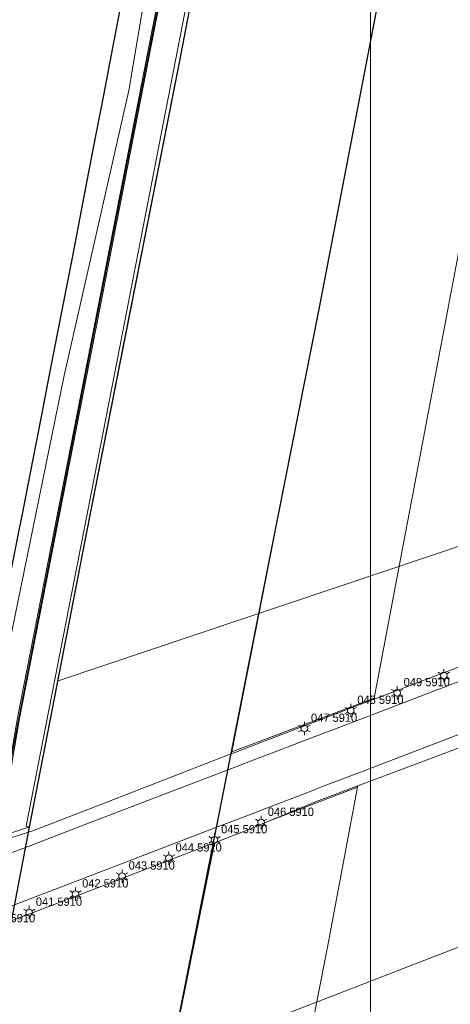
# Model space of a CAD drawing. Header units: metres. Extents: x 102313 to 104557, y 415820 to 422103.
# Tile 843 of 865: x 103868 to 103907, y 419710 to 419799. Entities that reach past the tile are written whole.
import ezdxf

# ---------------------------------------------------------------- set-up
doc = ezdxf.new("R2010")
doc.units = ezdxf.units.M
doc.header["$MEASUREMENT"] = 0
doc.linetypes.add('DGN Style 3', pattern=[169.460776, 121.043411, -48.417365])
for name, color, linetype, lineweight in [('00-Beschermingszone binnenzijde', 41, 'Continuous', 0), ('00-Coordinaten', 7, 'Continuous', 0), ('Berm', 92, 'Continuous', 0), ('Geluidsscherm', 7, 'Continuous', 0), ('Muur', 12, 'Continuous', 0), ('N-WE-VH-KANTVERHARDING-GD', 6, 'Continuous', 30), ('openbare verlichtingsobj  label', 2, 'Continuous', 0), ('openbare verlichtingsobject', 2, 'Continuous', 0), ('Rijbaan', 7, 'Continuous', 0), ('Terrein_onbegroeid', 94, 'Continuous', 0), ('Wegdeel', 254, 'Continuous', 0)]:
    doc.layers.add(name, color=color, linetype=linetype, lineweight=lineweight)
doc.styles.add('Style-WORKING', font='WORKING.shx')

# ---------------------------------------------------------------- blocks, each defined once
blk = doc.blocks.new('135')
at = {"layer": 'openbare verlichtingsobject'}
for p, q in [((-0.52, 0.3), (-0.26, 0.15)), ((0, 0.3), (0, 0.6)), ((0.26, 0.15), (0.52, 0.3)), ((-0.52, -0.3), (-0.26, -0.15)), ((0, -0.6), (0, -0.3)), ((0.26, -0.15), (0.52, -0.3))]:
    blk.add_line(p, q, dxfattribs=at)
blk.add_circle((0, 0), 0.3, dxfattribs=at)

msp = doc.modelspace()

# ---------------------------------------------------------------- linework, layer by layer
at = {"layer": '00-Beschermingszone binnenzijde', "linetype": 'DGN Style 3', "flags": 128}
for points in [[(103081.377, 419449.218), (103087.193, 419450.14), (103107.104, 419453.297), (103177.88, 419465.088), (103177.955, 419465.1), (103266.054, 419479.436), (103332.029, 419506.263), (103341.329, 419510.167), (103419.22, 419542.869), (103478.818, 419567.07), (103510.778, 419580.047), (103574.219, 419606.241), (103574.332, 419606.287), (103626.621, 419627.05), (103677.746, 419647.979), (103697.412, 419656.029), (103747.545, 419678.654), (103760.528, 419689.492), (103767.665, 419694.172), (103799.308, 419711.469), (103800.055, 419711.857), (103800.334, 419711.992), (103823.339, 419722.897), (103964.454, 419770.371), (103968.423, 419772.245), (103977.509, 419776.109), (103997.059, 419784.271), (103999.099, 419785.258)], [(103999.904, 419749.236), (103945.564, 419729.618), (103865.475, 419698.605), (103856.373, 419694.29), (103817.988, 419676.094), (103809.425, 419671.414), (103801.965, 419667.336), (103785.858, 419658.531), (103771.079, 419646.195), (103770.438, 419645.682), (103769.374, 419644.92), (103768.263, 419644.229), (103767.109, 419643.612), (103766.49, 419643.319), (103713.543, 419619.424), (103712.97, 419619.176), (103712.893, 419619.145), (103641.677, 419589.992), (103641.481, 419589.913), (103589.361, 419569.218), (103556.277, 419555.558), (103516.166, 419539.903), (103458.113, 419516.548), (103417.868, 419500), (103415.973, 419499.221), (103389.925, 419487.982), (103352.433, 419472.071), (103325.492, 419460.953), (103279.058, 419441.543), (103279.028, 419441.531), (103279.026, 419441.53), (103274.707, 419440.318), (103206.085, 419429.152), (103184.416, 419425.626), (103113.598, 419413.828), (103113.443, 419413.803), (103087.34, 419409.664)]]:
    msp.add_lwpolyline(points, dxfattribs=at)
at = {"layer": '00-Coordinaten'}
msp.add_line((103900, 420000), (103900, 417600), dxfattribs=at)
at = {"layer": 'Berm', "flags": 128}
msp.add_lwpolyline([(103883.546, 419824.882), (103878.118, 419792.676), (103872.245, 419766.837), (103865.819, 419735.519)], dxfattribs=at)
at = {"layer": 'Geluidsscherm', "flags": 128}
msp.add_lwpolyline([(103885.431, 419824.318), (103878.5, 419788.865), (103874.734, 419769.593), (103871.487, 419753.02), (103868.068, 419735.497), (103867.422, 419731.826)], dxfattribs=at)
at = {"layer": 'Muur', "flags": 128}
for points in [[(103885.33, 419824.348), (103875.564, 419774.32), (103868.032, 419735.828), (103867.282, 419731.557)], [(103867.467, 419731.52), (103868.214, 419735.774), (103875.746, 419774.266), (103885.512, 419824.294)]]:
    msp.add_lwpolyline(points, dxfattribs=at)
at = {"layer": 'N-WE-VH-KANTVERHARDING-GD', "flags": 128}
for points in [[(103938.122, 420008.729), (103929.212, 419956.023), (103917.54, 419890.643), (103904.148, 419818.719), (103895.328, 419772.86), (103879.323, 419692.029), (103868.789, 419641.128), (103859.751, 419597.65), (103850.171, 419553.164), (103841.185, 419512.285), (103831.03, 419467.189), (103827.323, 419451.05), (103819.703, 419417.647), (103805.967, 419359.663), (103796.787, 419321.155), (103784.348, 419271.121), (103774.215, 419231.059), (103756.213, 419160.926), (103739.998, 419099.494), (103726.902, 419050.989)], [(103781.732, 419328.459), (103786.985, 419350.293), (103792.025, 419370.763), (103796.572, 419389.988), (103801.275, 419409.963), (103805.675, 419429.01), (103811.688, 419455.627), (103819.856, 419491.315), (103825.995, 419519.328), (103833.53, 419553.782), (103841.346, 419590.847), (103849.25, 419627.581), (103856.634, 419662.497), (103864.22, 419698.818), (103867.384, 419716.882), (103869.08, 419725.782), (103874.322, 419752.805), (103877.297, 419767.851), (103882.677, 419795.067), (103888.146, 419823.506), (103890.955, 419838.184), (103894.821, 419859.464)], [(103877.687, 419802.066), (103876.747, 419797.155), (103875.805, 419792.244), (103874.86, 419787.334), (103873.913, 419782.424), (103872.963, 419777.515), (103872.011, 419772.606), (103871.056, 419767.698), (103870.099, 419762.79), (103869.139, 419757.882), (103868.431, 419754.272), (103868.177, 419752.976), (103867.212, 419748.069), (103866.245, 419743.163), (103866.106, 419742.462), (103865.275, 419738.258), (103864.302, 419733.353), (103863.328, 419728.449), (103862.35, 419723.545), (103861.37, 419718.641), (103860.388, 419713.738), (103859.403, 419708.836)]]:
    msp.add_lwpolyline(points, dxfattribs=at)
at = {"layer": 'Rijbaan', "flags": 128}
for points in [[(103865.692, 419722.925), (103865.759, 419722.95), (103866.937, 419723.398), (103869.065, 419724.207), (103873.665, 419725.968), (103887.015, 419731.081), (103890.313, 419732.344), (103891.518, 419732.805), (103891.903, 419732.953), (103895.305, 419734.256), (103895.672, 419734.396), (103896.58, 419734.744), (103900.065, 419736.079), (103913.039, 419741.048), (103916.651, 419742.431), (103917.155, 419742.624), (103923.657, 419745.114), (103923.714, 419745.471), (103924.216, 419745.703)], [(103922.567, 419739.933), (103916.158, 419737.471), (103915.654, 419737.277), (103912.067, 419735.898), (103899.101, 419730.916), (103895.57, 419729.559), (103894.676, 419729.216), (103894.379, 419729.101), (103891.062, 419727.827), (103890.586, 419727.644), (103889.275, 419727.14), (103885.984, 419725.875), (103872.646, 419720.75), (103868.061, 419718.988), (103865.987, 419718.191), (103864.701, 419717.697), (103864.674, 419717.683)]]:
    msp.add_lwpolyline(points, dxfattribs=at)
at = {"layer": 'Terrein_onbegroeid', "flags": 128}
msp.add_lwpolyline([(103885.866, 419724.504), (103888.99, 419725.707), (103890.71, 419726.419)], dxfattribs=at)
at = {"layer": 'Wegdeel', "flags": 128}
for points in [[(103887.758, 419823.622), (103885.731, 419812.803), (103876.816, 419766.973), (103868.807, 419726.016), (103869.111, 419725.947)], [(103869.111, 419725.947), (103874.322, 419752.805), (103882.677, 419795.067), (103888.146, 419823.506)], [(103887.429, 419732.729), (103895.328, 419772.86), (103904.148, 419818.719)], [(103914.974, 419815.481), (103912.206, 419800.26), (103900.331, 419737.616)], [(103916.852, 419743.784), (103913.302, 419742.437), (103900.333, 419737.515)], [(103900.331, 419737.616), (103887.429, 419732.729)], [(103900.311, 419737.507), (103896.863, 419736.198), (103890.603, 419733.8)], [(103900.331, 419737.616), (103900.311, 419737.507)], [(103900.333, 419737.515), (103900.311, 419737.507)], [(103898.856, 419729.66), (103898.867, 419729.664), (103911.81, 419734.537), (103915.319, 419735.859)], [(103890.603, 419733.8), (103887.397, 419732.559)], [(103887.397, 419732.559), (103887.301, 419732.522), (103873.934, 419727.348), (103869.326, 419725.564)], [(103887.429, 419732.729), (103887.397, 419732.559)], [(103898.835, 419729.546), (103896.085, 419714.886), (103885.304, 419659.772), (103874.947, 419608.396), (103862.686, 419549.158), (103850.868, 419493.436), (103840.967, 419447.055)], [(103890.71, 419726.419), (103895.331, 419728.332), (103898.856, 419729.66)], [(103890.71, 419726.419), (103898.835, 419729.546)], [(103898.835, 419729.546), (103898.856, 419729.66)], [(103869.111, 419725.947), (103866.675, 419725.126)], [(103869.019, 419725.463), (103869.08, 419725.782), (103869.111, 419725.947)], [(103869.019, 419725.463), (103866.584, 419724.665)], [(103869.326, 419725.564), (103869.019, 419725.463)], [(103831.03, 419467.189), (103841.185, 419512.285), (103850.171, 419553.164), (103859.751, 419597.65), (103868.789, 419641.128), (103877.048, 419680.736), (103885.866, 419724.504)], [(103867.487, 419717.426), (103867.783, 419717.54), (103872.364, 419719.304), (103885.699, 419724.44), (103885.866, 419724.504)]]:
    msp.add_lwpolyline(points, dxfattribs=at)

# ---------------------------------------------------------------- block references
at = {"layer": 'openbare verlichtingsobject'}
for p in [(103906.645, 419739.648), (103902.408, 419738.088), (103898.209, 419736.489), (103894.01, 419734.863), (103890.093, 419726.34), (103885.867, 419724.763), (103881.742, 419723.107), (103877.491, 419721.47), (103873.277, 419719.853), (103869.083, 419718.193)]:
    msp.add_blockref('135', p, dxfattribs=at)

# ---------------------------------------------------------------- texts
at = {"layer": 'openbare verlichtingsobj  label', "style": 'Style-WORKING'}
for s, p in [('049 5910', (103903.008, 419738.688)), ('048 5910', (103898.809, 419737.089)), ('047 5910', (103894.61, 419735.463)), ('046 5910', (103890.693, 419726.94)), ('045 5910', (103886.467, 419725.363)), ('044 5910', (103882.342, 419723.707)), ('043 5910', (103878.091, 419722.07)), ('042 5910', (103873.877, 419720.453)), ('041 5910', (103869.683, 419718.793)), ('040 5910', (103865.441, 419717.299))]:
    msp.add_text(s, height=0.75, dxfattribs=at).set_placement(p)

doc.saveas('drawing.dxf')
